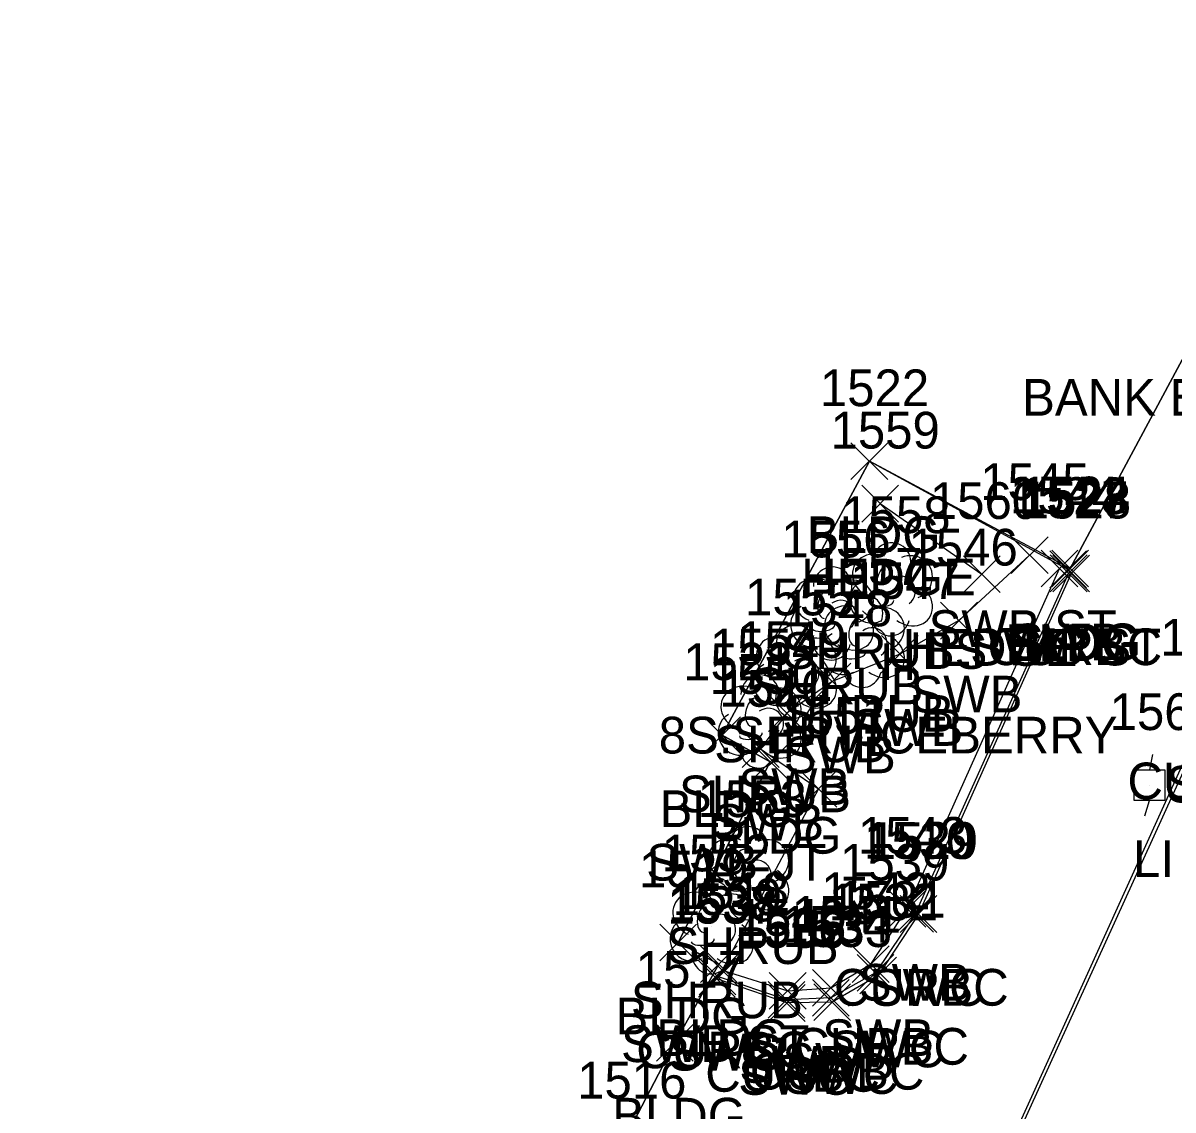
# Model space of a CAD drawing. Extents: x 1462668 to 1465147, y 550359 to 557351.
# Drawn here: x 1464566.3 to 1464628.9, y 552572 to 552631.2 of the extents above; entities that cross this region are included whole.
import ezdxf

# ---------------------------------------------------------------- set-up
doc = ezdxf.new("R2010")
doc.units = 0
for name, color, linetype in [('L_A', 7, 'Continuous'), ('L_C', 7, 'Continuous'), ('L_I', 7, 'Continuous'), ('L_TIC', 7, 'Continuous'), ('LAHR', 7, 'Continuous'), ('LBC', 7, 'Continuous'), ('Level 6', 7, 'Continuous'), ('LSH', 7, 'Continuous'), ('LTD', 7, 'Continuous'), ('P_A', 7, 'Continuous'), ('P_I', 7, 'Continuous'), ('PSP', 7, 'Continuous'), ('R_A', 7, 'Continuous'), ('R_I', 7, 'Continuous'), ('R_TIC', 7, 'Continuous'), ('RC', 7, 'Continuous'), ('RSW', 7, 'Continuous'), ('U_A', 7, 'Continuous'), ('U_I', 7, 'Continuous'), ('ULP', 7, 'Continuous')]:
    doc.layers.add(name, color=color, linetype=linetype)

msp = doc.modelspace()

# ---------------------------------------------------------------- linework, layer by layer
at = {"layer": 'L_TIC'}
for points in [[(1464611.328, 552606.301), (1464613.328, 552608.301)], [(1464613.328, 552606.301), (1464611.328, 552608.301)], [(1464611.915, 552603.993), (1464613.915, 552605.993)], [(1464613.915, 552603.993), (1464611.915, 552605.993)], [(1464617.447, 552600.158), (1464619.447, 552602.158)], [(1464619.447, 552600.158), (1464617.447, 552602.158)], [(1464622.146, 552600.415), (1464624.146, 552602.415)], [(1464624.146, 552600.415), (1464622.146, 552602.415)], [(1464622.259, 552600.463), (1464624.259, 552602.463)], [(1464624.259, 552600.463), (1464622.259, 552602.463)], [(1464603.32, 552591.38), (1464605.32, 552593.38)], [(1464605.32, 552591.38), (1464603.32, 552593.38)], [(1464605.938, 552589.932), (1464607.938, 552591.932)], [(1464607.938, 552589.932), (1464605.938, 552591.932)], [(1464600.923, 552580.091), (1464602.923, 552582.091)], [(1464602.923, 552580.091), (1464600.923, 552582.091)], [(1464603.135, 552578.91), (1464605.135, 552580.91)], [(1464605.135, 552578.91), (1464603.135, 552580.91)], [(1464600.739, 552574.636), (1464602.739, 552576.636)], [(1464602.739, 552574.636), (1464600.739, 552576.636)]]:
    msp.add_lwpolyline(points, dxfattribs=at)
at = {"layer": 'LAHR'}
msp.add_lwpolyline([(1464612.915, 552604.993), (1464618.447, 552601.158)], dxfattribs=at)
at = {"layer": 'LBC'}
msp.add_lwpolyline([(1464598.604, 552569.597), (1464601.739, 552575.636), (1464604.135, 552579.91), (1464601.923, 552581.091), (1464606.938, 552590.932), (1464604.32, 552592.38), (1464612.328, 552607.301), (1464623.146, 552601.415), (1464623.259, 552601.463), (1464632.549, 552618.783)], dxfattribs=at)
at = {"layer": 'Level 6'}
msp.add_lwpolyline([(1464632.549, 552618.783), (1464623.259, 552601.463), (1464612.328, 552607.301), (1464604.32, 552592.38), (1464606.938, 552590.932), (1464601.923, 552581.091), (1464604.135, 552579.91), (1464601.739, 552575.636), (1464598.604, 552569.597)], dxfattribs=at)
at = {"layer": 'LSH'}
for p, q in [((1464610.281, 552599.065), (1464610.281, 552599.065)), ((1464610.281, 552599.065), (1464610.281, 552599.065)), ((1464611.966, 552597.569), (1464611.966, 552597.569)), ((1464611.966, 552597.569), (1464611.966, 552597.569)), ((1464608.256, 552595.907), (1464608.256, 552595.907)), ((1464608.256, 552595.907), (1464608.256, 552595.907)), ((1464606.337, 552593.184), (1464606.337, 552593.184)), ((1464606.337, 552593.184), (1464606.337, 552593.184)), ((1464605.67, 552584.923), (1464605.67, 552584.923)), ((1464605.67, 552584.923), (1464605.67, 552584.923)), ((1464603.718, 552581.968), (1464603.718, 552581.968)), ((1464603.718, 552581.968), (1464603.718, 552581.968))]:
    msp.add_line(p, q, dxfattribs=at)
for centre in [(1464610.328, 552600.499), (1464612.013, 552599.003), (1464608.303, 552597.341), (1464606.383, 552594.618), (1464605.717, 552586.357), (1464603.765, 552583.402)]:
    msp.add_arc(centre, 1.047, 335.52715, 180.95627, dxfattribs=at)
for centre, major_axis, ratio, start_param, end_param in [((1464609.49, 552599.731), (1.21, -0.512), 0.895232, 1.570796, 4.712389), ((1464611.323, 552599.648), (-1.141, -0.483), 0.949671, 1.570796, 4.712389), ((1464610.073, 552599.523), (-0.208, -0.792), 0.645439, 3.141593, 6.283185), ((1464611.175, 552598.235), (1.21, -0.512), 0.895232, 1.570796, 4.712389), ((1464610.781, 552598.898), (-0.5, 0.667), 0.989748, 3.141593, 6.283185), ((1464609.198, 552598.356), (0.584, -1.042), 0.959034, 3.141593, 6.283185), ((1464611.282, 552598.232), (-1.09, 0.792), 0.841452, 1.570796, 4.712389), ((1464613.008, 552598.152), (-1.141, -0.483), 0.949671, 1.570796, 4.712389), ((1464609.823, 552598.315), (-0.625, -0.083), 0.423636, 0, 3.141593), ((1464611.758, 552598.027), (-0.208, -0.792), 0.645439, 3.141593, 6.283185), ((1464612.466, 552597.402), (-0.5, 0.667), 0.989748, 3.141593, 6.283185), ((1464607.465, 552596.573), (1.21, -0.512), 0.895232, 1.570796, 4.712389), ((1464609.298, 552596.49), (-1.141, -0.483), 0.949671, 1.570796, 4.712389), ((1464610.282, 552597.565), (0.265, 1.061), 0.942809, 1.570796, 4.712389), ((1464610.883, 552596.86), (0.584, -1.042), 0.959034, 3.141593, 6.283185), ((1464612.967, 552596.736), (-1.09, 0.792), 0.841452, 1.570796, 4.712389), ((1464608.048, 552596.365), (-0.208, -0.792), 0.645439, 3.141593, 6.283185), ((1464608.756, 552595.74), (-0.5, 0.667), 0.989748, 3.141593, 6.283185), ((1464611.508, 552596.819), (-0.625, -0.083), 0.423636, 0, 3.141593), ((1464607.173, 552595.198), (0.584, -1.042), 0.959034, 3.141593, 6.283185), ((1464609.257, 552595.074), (-1.09, 0.792), 0.841452, 1.570796, 4.712389), ((1464611.967, 552596.069), (0.265, 1.061), 0.942809, 1.570796, 4.712389), ((1464605.545, 552593.85), (1.21, -0.512), 0.895232, 1.570796, 4.712389), ((1464607.798, 552595.157), (-0.625, -0.083), 0.423636, 0, 3.141593), ((1464607.378, 552593.767), (-1.141, -0.483), 0.949671, 1.570796, 4.712389), ((1464608.257, 552594.407), (0.265, 1.061), 0.942809, 1.570796, 4.712389), ((1464606.128, 552593.642), (-0.208, -0.792), 0.645439, 3.141593, 6.283185), ((1464606.837, 552593.017), (-0.5, 0.667), 0.989748, 3.141593, 6.283185), ((1464605.253, 552592.475), (0.584, -1.042), 0.959034, 3.141593, 6.283185), ((1464607.337, 552592.351), (-1.09, 0.792), 0.841452, 1.570796, 4.712389), ((1464605.878, 552592.434), (-0.625, -0.083), 0.423636, 0, 3.141593), ((1464606.337, 552591.684), (0.265, 1.061), 0.942809, 1.570796, 4.712389), ((1464604.878, 552585.59), (1.21, -0.512), 0.895232, 1.570796, 4.712389), ((1464606.711, 552585.507), (-1.141, -0.483), 0.949671, 1.570796, 4.712389), ((1464605.462, 552585.382), (-0.208, -0.792), 0.645439, 3.141593, 6.283185), ((1464604.587, 552584.215), (0.584, -1.042), 0.959034, 3.141593, 6.283185), ((1464606.17, 552584.757), (-0.5, 0.667), 0.989748, 3.141593, 6.283185), ((1464606.67, 552584.09), (-1.09, 0.792), 0.841452, 1.570796, 4.712389), ((1464602.926, 552582.634), (1.21, -0.512), 0.895232, 1.570796, 4.712389), ((1464604.759, 552582.551), (-1.141, -0.483), 0.949671, 1.570796, 4.712389), ((1464605.212, 552584.173), (-0.625, -0.083), 0.423636, 0, 3.141593), ((1464603.509, 552582.426), (-0.208, -0.792), 0.645439, 3.141593, 6.283185), ((1464605.67, 552583.423), (0.265, 1.061), 0.942809, 1.570796, 4.712389), ((1464604.218, 552581.801), (-0.5, 0.667), 0.989748, 3.141593, 6.283185), ((1464602.635, 552581.259), (0.584, -1.042), 0.959034, 3.141593, 6.283185), ((1464604.718, 552581.135), (-1.09, 0.792), 0.841452, 1.570796, 4.712389), ((1464603.26, 552581.218), (-0.625, -0.083), 0.423636, 0, 3.141593), ((1464603.718, 552580.468), (0.265, 1.061), 0.942809, 1.570796, 4.712389)]:
    msp.add_ellipse(centre, major_axis=major_axis, ratio=ratio, start_param=start_param, end_param=end_param, dxfattribs=at)
at = {"layer": 'LTD'}
msp.add_line((1464613.494, 552600.387), (1464613.494, 552600.387), dxfattribs=at)
msp.add_line((1464613.494, 552600.387), (1464613.494, 552600.387), dxfattribs=at)
msp.add_arc((1464613.54, 552601.821), 1.047, 335.52715, 180.95627, dxfattribs=at)
for centre, major_axis, ratio, start_param, end_param in [((1464612.702, 552601.053), (1.21, -0.512), 0.895232, 1.570796, 4.712389), ((1464614.535, 552600.97), (-1.141, -0.483), 0.949671, 1.570796, 4.712389), ((1464613.285, 552600.845), (-0.208, -0.792), 0.645439, 3.141593, 6.283185), ((1464613.994, 552600.22), (-0.5, 0.667), 0.989748, 3.141593, 6.283185), ((1464612.41, 552599.678), (0.584, -1.042), 0.959034, 3.141593, 6.283185), ((1464614.494, 552599.553), (-1.09, 0.792), 0.841452, 1.570796, 4.712389), ((1464613.035, 552599.636), (-0.625, -0.083), 0.423636, 0, 3.141593), ((1464613.494, 552598.887), (0.265, 1.061), 0.942809, 1.570796, 4.712389)]:
    msp.add_ellipse(centre, major_axis=major_axis, ratio=ratio, start_param=start_param, end_param=end_param, dxfattribs=at)
at = {"layer": 'PSP'}
msp.add_lwpolyline([(1464566.349, 552450.844), (1464572.204, 552463.839), (1464577.981, 552476.641), (1464591.937, 552507.348), (1464602.33, 552530.894), (1464618.432, 552566.275), (1464630.936, 552593.717), (1464653.16, 552635.856), (1464653.539, 552639.257)], dxfattribs=at)
at = {"layer": 'R_TIC'}
for points in [[(1464620.053, 552601.189), (1464622.053, 552603.189)], [(1464622.053, 552601.189), (1464620.053, 552603.189)], [(1464621.674, 552600.458), (1464623.674, 552602.458)], [(1464623.674, 552600.458), (1464621.674, 552602.458)], [(1464622.175, 552600.199), (1464624.175, 552602.199)], [(1464624.175, 552600.199), (1464622.175, 552602.199)], [(1464622.317, 552600.184), (1464624.317, 552602.184)], [(1464624.317, 552600.184), (1464622.317, 552602.184)], [(1464616.206, 552597.621), (1464618.206, 552599.621)], [(1464618.206, 552597.621), (1464616.206, 552599.621)], [(1464612.99, 552595.804), (1464614.99, 552597.804)], [(1464614.99, 552595.804), (1464612.99, 552597.804)], [(1464609.313, 552594.311), (1464611.313, 552596.311)], [(1464611.313, 552594.311), (1464609.313, 552596.311)], [(1464606.836, 552592.585), (1464608.836, 552594.585)], [(1464608.836, 552592.585), (1464606.836, 552594.585)], [(1464605.412, 552590.633), (1464607.412, 552592.633)], [(1464607.412, 552590.633), (1464605.412, 552592.633)], [(1464608.563, 552588.466), (1464610.563, 552590.466)], [(1464610.563, 552588.466), (1464608.563, 552590.466)], [(1464613.395, 552581.926), (1464615.395, 552583.926)], [(1464615.395, 552581.926), (1464613.395, 552583.926)], [(1464613.819, 552581.654), (1464615.819, 552583.654)], [(1464615.819, 552581.654), (1464613.819, 552583.654)], [(1464613.997, 552581.645), (1464615.997, 552583.645)], [(1464615.997, 552581.645), (1464613.997, 552583.645)], [(1464611.4, 552578.909), (1464613.4, 552580.909)], [(1464613.4, 552578.909), (1464611.4, 552580.909)], [(1464603.021, 552578.122), (1464605.021, 552580.122)], [(1464605.021, 552578.122), (1464603.021, 552580.122)], [(1464603.057, 552578.246), (1464605.057, 552580.246)], [(1464605.057, 552578.246), (1464603.057, 552580.246)], [(1464603.319, 552578.583), (1464605.319, 552580.583)], [(1464605.319, 552578.583), (1464603.319, 552580.583)], [(1464611.659, 552578.44), (1464613.659, 552580.44)], [(1464613.659, 552578.44), (1464611.659, 552580.44)], [(1464611.811, 552578.296), (1464613.811, 552580.296)], [(1464613.811, 552578.296), (1464611.811, 552580.296)], [(1464609.229, 552577.622), (1464611.229, 552579.622)], [(1464611.229, 552577.622), (1464609.229, 552579.622)], [(1464606.814, 552576.969), (1464608.814, 552578.969)], [(1464608.814, 552576.969), (1464606.814, 552578.969)], [(1464606.884, 552577.455), (1464608.884, 552579.455)], [(1464608.884, 552577.455), (1464606.884, 552579.455)], [(1464609.231, 552577.081), (1464611.231, 552579.081)], [(1464611.231, 552577.081), (1464609.231, 552579.081)], [(1464606.83, 552576.801), (1464608.83, 552578.801)], [(1464608.83, 552576.801), (1464606.83, 552578.801)], [(1464609.307, 552576.848), (1464611.307, 552578.848)], [(1464611.307, 552576.848), (1464609.307, 552578.848)]]:
    msp.add_lwpolyline(points, dxfattribs=at)
at = {"layer": 'RC'}
for points in [[(1464566.263, 552450.941), (1464572.133, 552463.791), (1464576.159, 552473.046), (1464577.831, 552476.683), (1464591.724, 552507.478), (1464602.034, 552530.955), (1464618.293, 552566.346), (1464630.793, 552593.891), (1464652.949, 552635.897), (1464653.453, 552639.165), (1464652.019, 552641.301), (1464646.653, 552644.839)], [(1464623.175, 552601.199), (1464614.819, 552582.654), (1464612.659, 552579.44), (1464610.231, 552578.081), (1464607.814, 552577.969), (1464604.057, 552579.246)]]:
    msp.add_lwpolyline(points, dxfattribs=at)
at = {"layer": 'RSW'}
for points in [[(1464621.053, 552602.189), (1464617.206, 552598.621), (1464613.99, 552596.804), (1464610.313, 552595.311), (1464607.836, 552593.585), (1464606.412, 552591.633), (1464609.563, 552589.466)], [(1464604.319, 552579.583), (1464607.884, 552578.455), (1464610.229, 552578.622), (1464612.4, 552579.909), (1464614.395, 552582.926), (1464622.674, 552601.458)], [(1464623.317, 552601.184), (1464614.997, 552582.645), (1464612.811, 552579.296), (1464610.307, 552577.848), (1464607.83, 552577.801), (1464604.021, 552579.122)], [(1464609.563, 552589.466), (1464604.319, 552579.583)]]:
    msp.add_lwpolyline(points, dxfattribs=at)
at = {"layer": 'ULP'}
for p, q in [((1464627.745, 552591.329), (1464627.578, 552590.496)), ((1464626.745, 552588.829), (1464626.745, 552590.496)), ((1464626.745, 552590.496), (1464628.412, 552590.496)), ((1464628.412, 552590.496), (1464628.412, 552588.829)), ((1464627.578, 552589.663), (1464627.578, 552589.663)), ((1464628.412, 552588.829), (1464626.745, 552588.829)), ((1464627.328, 552587.996), (1464627.578, 552588.829))]:
    msp.add_line(p, q, dxfattribs=at)

# ---------------------------------------------------------------- texts
at = {"layer": 'L_A'}
for s, p in [('BLDG', (1464608.918, 552602.301)), ('HEDGE', (1464608.616, 552599.993)), ('BLDG', (1464619.736, 552596.415)), ('BLDG', (1464619.849, 552596.463)), ('HEDGE', (1464614.147, 552596.158)), ('H', (1464612.927, 552595.387)), ('SHRUB', (1464605.911, 552594.065)), ('SHRUB', (1464607.596, 552592.569)), ('SHRUB', (1464603.886, 552590.907)), ('SHRUB', (1464601.966, 552588.184)), ('BLDG', (1464600.911, 552587.38)), ('BLDG', (1464603.528, 552585.932)), ('SHRUB', (1464601.3, 552579.923)), ('SHRUB', (1464599.348, 552576.968)), ('BLDG', (1464598.514, 552576.091)), ('BLDG', (1464600.725, 552574.91)), ('BLDG', (1464598.329, 552570.636))]:
    msp.add_text(s, height=2, dxfattribs=at).set_placement(p)
at = {"layer": 'L_C'}
for s, p in [('BANK ENTRANCE', (1464620.643, 552609.783)), ('SHRUBS', (1464607.608, 552595.993)), ('8S.SERVICEBERRY', (1464600.864, 552591.387))]:
    msp.add_text(s, height=2, dxfattribs=at).set_placement(p)
at = {"layer": 'L_I'}
for s, p in [('1522', (1464609.635, 552610.301)), ('1559', (1464610.214, 552607.993)), ('1523', (1464620.453, 552604.415)), ('1524', (1464620.566, 552604.463)), ('1560', (1464615.62, 552604.158)), ('1558', (1464610.801, 552603.387)), ('1556', (1464607.533, 552602.065)), ('1557', (1464609.274, 552600.569)), ('1555', (1464605.564, 552598.907)), ('1554', (1464603.644, 552596.184)), ('1521', (1464602.194, 552595.38)), ('1520', (1464604.158, 552593.932)), ('1553', (1464602.977, 552587.923)), ('1552', (1464601.025, 552584.968)), ('1519', (1464599.789, 552584.091)), ('1518', (1464602.009, 552582.91)), ('1517', (1464599.613, 552578.636)), ('1516', (1464596.422, 552572.597))]:
    msp.add_text(s, height=2, dxfattribs=at).set_placement(p)
at = {"layer": 'P_A'}
msp.add_text('SHP', height=2, dxfattribs=at).set_placement((1464628.471, 552588.717))
at = {"layer": 'P_I'}
msp.add_text('1470', height=2, dxfattribs=at).set_placement((1464628.156, 552596.717))
at = {"layer": 'R_A'}
for s, p in [('SWB ST', (1464615.549, 552597.189)), ('SWB', (1464620.036, 552596.458)), ('SWC ST', (1464617.813, 552596.184)), ('CURBC', (1464618.758, 552596.199)), ('SWB', (1464614.568, 552593.621)), ('SWB', (1464611.352, 552591.804)), ('SWB', (1464607.675, 552590.311)), ('CURBC', (1464626.376, 552588.891)), ('SWB', (1464605.198, 552588.585)), ('SWB', (1464603.774, 552586.633)), ('SWB JT 1539', (1464600.185, 552584.466)), ('CURBC', (1464610.402, 552577.654)), ('SWB', (1464611.757, 552577.926)), ('SWC', (1464612.359, 552577.645)), ('SWB ST', (1464598.815, 552574.583)), ('CURBC', (1464608.241, 552574.44)), ('SWB', (1464609.762, 552574.909)), ('CURBC', (1464599.64, 552574.246)), ('SWC', (1464601.383, 552574.122)), ('SWC', (1464610.173, 552574.296)), ('SWB', (1464605.247, 552573.455)), ('SWB', (1464607.591, 552573.622)), ('CURBC', (1464603.397, 552572.969)), ('SWC', (1464605.192, 552572.801)), ('CURBC', (1464605.814, 552573.081)), ('SWC', (1464607.669, 552572.848))]:
    msp.add_text(s, height=2, dxfattribs=at).set_placement(p)
at = {"layer": 'R_I'}
for s, p in [('1545', (1464618.361, 552605.189)), ('1544', (1464619.981, 552604.458)), ('1527', (1464620.482, 552604.199)), ('1528', (1464620.624, 552604.184)), ('1546', (1464614.458, 552601.621)), ('1547', (1464611.297, 552599.804)), ('1548', (1464607.62, 552598.311)), ('1549', (1464605.135, 552596.585)), ('1550', (1464603.632, 552594.633)), ('1551', (1464607.437, 552592.466)), ('1543', (1464611.702, 552585.926)), ('1530', (1464612.04, 552585.654)), ('1529', (1464612.296, 552585.645)), ('1539', (1464601.618, 552582.583)), ('1542', (1464609.707, 552582.909)), ('1537', (1464601.328, 552582.122)), ('1538', (1464601.364, 552582.246)), ('1532', (1464610.118, 552582.296)), ('1531', (1464610.533, 552582.44)), ('1540', (1464605.105, 552581.455)), ('1541', (1464608.103, 552581.622)), ('1536', (1464605.082, 552580.801)), ('1535', (1464605.121, 552580.969)), ('1534', (1464607.538, 552581.081)), ('1533', (1464607.614, 552580.848))]:
    msp.add_text(s, height=2, dxfattribs=at).set_placement(p)
at = {"layer": 'U_A'}
msp.add_text('LI', height=2, dxfattribs=at).set_placement((1464626.681, 552584.663))
at = {"layer": 'U_I'}
msp.add_text('1561', height=2, dxfattribs=at).set_placement((1464625.405, 552592.663))

doc.saveas('drawing.dxf')
